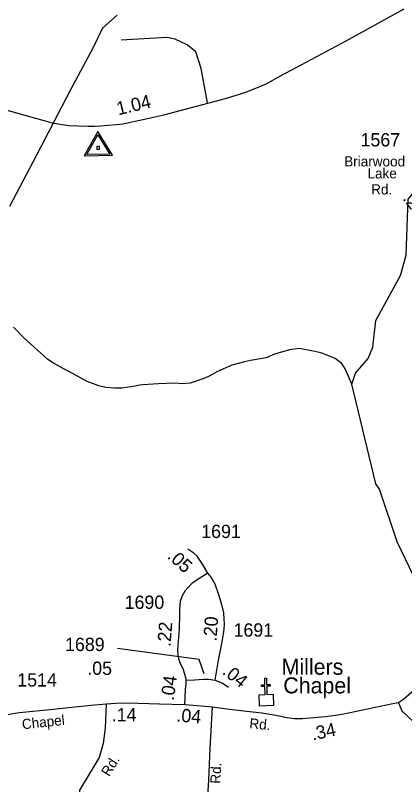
# Model space of a CAD drawing. Extents: x 1473865 to 1648260, y 639067 to 773536.
# Drawn here: x 1530891 to 1534546, y 689946 to 697165 of the extents above; entities that cross this region are included whole.
import ezdxf

# ---------------------------------------------------------------- set-up
doc = ezdxf.new("R2010")
doc.units = 0
for name, color, linetype in [('Exist Cultural Church CELL', 7, 'Continuous'), ('Exist Cultural Church with Cemetery Label', 7, 'Continuous'), ('Exist Hydrographic Creek Single Shore', 7, 'Continuous'), ('Exist Hydrographic Misc Water Feature', 7, 'Continuous'), ('Exist Road Non-System Type 51', 7, 'Continuous'), ('Exist Road Primary NC Attributed', 7, 'Continuous'), ('Exist Road Primary NC Mileage Hundredths English Label', 7, 'Continuous'), ('Exist Road Secondary Mileage Hundredths English Label', 7, 'Continuous'), ('Exist Road Secondary Type 51 Attributed', 7, 'Continuous'), ('Exist Road Secondary Type 51 Label', 7, 'Continuous'), ('Exist Road Secondary Type 51 Number Label', 7, 'Continuous'), ('Exist Survey Geodetic Marker CELL', 7, 'Continuous'), ('Exist Utilities Electrical Transmission Line', 7, 'Continuous')]:
    doc.layers.add(name, color=color, linetype=linetype)

msp = doc.modelspace()

# ---------------------------------------------------------------- linework, layer by layer
at = {"layer": 'Exist Cultural Church CELL'}
msp.add_lwpolyline([(1533180.1, 690789.7), (1533237, 690791.6), (1533234.6, 690867.7), (1533202.7, 690866.7), (1533202.2, 690882.7), (1533234.1, 690883.7), (1533232.3, 690943.8), (1533248.3, 690944.3), (1533250.2, 690884.2), (1533282.1, 690885.2), (1533282.7, 690869.2), (1533250.7, 690868.2), (1533253.1, 690792.1), (1533310.7, 690793.8), (1533314, 690687.4), (1533183.5, 690683.3)], close=True, dxfattribs=at)
at = {"layer": 'Exist Hydrographic Creek Single Shore'}
msp.add_lwpolyline([(1537498.9, 689765.2), (1537012.2, 690038.3), (1536449.8, 690392.6), (1535754.4, 690742.8), (1535507.4, 690898.7), (1534940.4, 691415.6), (1534630.4, 691904.5), (1534477.4, 692222.7), (1534310.4, 692718.4), (1534277.4, 692768.3), (1534050.4, 693705.1), (1534085.5, 693806.1), (1534204.4, 693944.9), (1534247.5, 694052.3), (1534276.5, 694301.2), (1534508.5, 694723.3), (1534561.5, 694915.9), (1534578.4, 695440.8), (1534764.5, 695653.6), (1534808.5, 695754.5), (1534853.6, 695939.4)], dxfattribs=at)
at = {"layer": 'Exist Hydrographic Misc Water Feature'}
msp.add_lwpolyline([(1534050.4, 693705.1), (1533989, 693847.9), (1533956, 693896.9), (1533920.5, 693927.6), (1533892.8, 693944.2), (1533777.8, 693992.5), (1533745.9, 694001.1), (1533686.1, 694014.4), (1533558.3, 694037.2), (1533466.3, 694026.8), (1533325.6, 693985.7), (1533244.9, 693951.3), (1533100.3, 693926.3), (1533044, 693913.4), (1532923.4, 693881.9), (1532782.2, 693820.8), (1532717.5, 693782.1), (1532669, 693759.1), (1532532.1, 693713.9), (1532461.6, 693707.3), (1532387.4, 693714.7), (1532235.9, 693707.9), (1532087.7, 693698.9), (1532055.6, 693695.6), (1532015.4, 693684.4), (1531893, 693666.9), (1531826.1, 693667.7), (1531739.1, 693674), (1531673.3, 693687.4), (1531564.2, 693729.5), (1531397.9, 693820.9), (1531374.1, 693833.4), (1531247.3, 693899.9), (1531196.1, 693936.9), (1530968.1, 694143.4), (1530936.6, 694172.1), (1530932.8, 694180.1), (1530923, 694190.3), (1530873.9, 694239.3)], dxfattribs=at)
at = {"layer": 'Exist Road Non-System Type 51'}
msp.add_lwpolyline([(1532694.6, 696345.4), (1532634.6, 696667.1), (1532586.8, 696823.2), (1532503.9, 696887.5), (1532390.4, 696942.5), (1532313.1, 696958.1), (1531883.2, 696931.7)], dxfattribs=at)
at = {"layer": 'Exist Road Primary NC Attributed'}
msp.add_lwpolyline([(1530486.2, 696367.7), (1531235.4, 696157.8), (1531390.4, 696132), (1531574.4, 696123.8), (1531632.3, 696125), (1531692.7, 696127.2), (1531836.3, 696140.9), (1531898.6, 696148.2), (1532104.5, 696191.1), (1532200.1, 696213.6), (1532284, 696233), (1532486.2, 696285.7), (1532864.2, 696385.5), (1533055.8, 696444), (1533185.1, 696496.4), (1533251.5, 696526.3), (1533387.3, 696599.3), (1533762.7, 696801.5), (1533996.2, 696926.2), (1534298.3, 697091.2), (1534542.3, 697225.6)], dxfattribs=at)
at = {"layer": 'Exist Road Secondary Type 51 Attributed'}
for points in [[(1536232.6, 693234.8), (1536232.6, 693015.2), (1536196.5, 692537.1), (1536185.3, 692410.5), (1536163.1, 692299.3), (1536125.5, 692195), (1536051.4, 692080.1), (1535982.6, 691990.8), (1535843.7, 691868.4), (1535700.1, 691739.1), (1535474.2, 691545.6), (1535245.1, 691341.2), (1534806.1, 690981.2), (1534686.6, 690875.5), (1534534.3, 690744.8), (1534489.4, 690714.3)], [(1532697.4, 691931.6), (1532648.8, 692014.4), (1532596.5, 692088.6), (1532567.3, 692119), (1532510.2, 692154.3)], [(1532697.4, 691931.6), (1532623.3, 691883), (1532551.5, 691836.8), (1532515.1, 691799.1), (1532482.2, 691761.3), (1532456.7, 691716.3), (1532439.7, 691662.8), (1532433.6, 691594.7), (1532433.6, 691544.8), (1532427.5, 691404.9), (1532415.4, 691255.3), (1532414.1, 691205.4), (1532415.4, 691162.8), (1532421.4, 691125.1), (1532438.5, 691085), (1532465.2, 691026.6), (1532483.4, 690971.9), (1532495.6, 690925.6)], [(1532767.9, 690924.4), (1532799.5, 691113), (1532831.1, 691271.1), (1532840.9, 691338), (1532850.6, 691406.1), (1532854.2, 691454.8), (1532853, 691498.6), (1532846.9, 691559.4), (1532832.4, 691622.7), (1532802, 691727.3), (1532765.5, 691825.8), (1532730.2, 691892.7), (1532697.4, 691931.6)], [(1532482.8, 690694.5), (1532488.3, 690839.3), (1532494.4, 690891.6), (1532495.6, 690925.6)], [(1532495.6, 690925.6), (1532572.2, 690929.3), (1532659.7, 690934.1), (1532703.5, 690934.1), (1532767.9, 690924.4)], [(1532767.9, 690924.4), (1532837.2, 690898.9), (1532861.5, 690883.1), (1532891.9, 690858.7)], [(1531741.8, 690701.8), (1531602, 690687.2), (1531447.6, 690672.6), (1531244.6, 690650.7), (1530928.8, 690618.5), (1530709.3, 690585.6), (1530556.6, 690549.7), (1530397, 690517.8), (1530312.1, 690505.8), (1530202.4, 690505.8), (1529844.4, 690548.3), (1529737.4, 690556.2), (1529540.5, 690572.1), (1529509.6, 690572.9), (1529184.7, 690606.2), (1529050.4, 690617.5), (1528907.7, 690630.5), (1528737.5, 690647.9), (1528562, 690657.5)], [(1531741.8, 690701.8), (1531733.3, 690474.3), (1531716.3, 690332), (1531677.4, 690200.6), (1531593.5, 690060.7), (1531493.6, 689892.9), (1531482.5, 689712.2), (1531488.4, 689536.1), (1531444.8, 689261.6), (1531364.2, 688475.6), (1531336.2, 688317.9), (1531307.8, 688215.4), (1531291, 688098)], [(1532484.3, 690694.4), (1532482.8, 690694.5), (1532242.7, 690699.4), (1532043.3, 690707.9), (1531880.4, 690711.5), (1531741.8, 690701.8)], [(1532743, 690671.4), (1532598.9, 690686.6), (1532484.3, 690694.4)], [(1532644.3, 686018.7), (1532648.2, 686079), (1532652.2, 686132.4), (1532655.5, 686205.3), (1532652.5, 686291.1), (1532636.5, 686433.8), (1532593.6, 686713.1), (1532571.7, 686842.9), (1532563.7, 686939.6), (1532557.7, 687024.5), (1532567.7, 687310.8), (1532589.6, 687667), (1532601.6, 687908.5), (1532610.6, 688173.9), (1532636, 688765.6), (1532655, 689034), (1532673.4, 689420.2), (1532707.9, 689988.9), (1532720.8, 690289.3), (1532743, 690671.4)], [(1534489.4, 690714.3), (1534436.7, 690703.2), (1533960.3, 690603.4), (1533804.8, 690581.2), (1533693.7, 690572.9), (1533588.2, 690561.7), (1533513.2, 690561.7), (1533442.1, 690571.6), (1533337, 690595.3), (1533204.7, 690615.9), (1533093.8, 690628.5), (1532898, 690649.5), (1532743, 690671.4)], [(1534489.4, 690714.3), (1534520, 690639.3), (1534686.6, 690480.8), (1534847.7, 690378), (1535047.7, 690261.2), (1535209.7, 690165.2), (1535476, 690008), (1535625.4, 689920)]]:
    msp.add_lwpolyline(points, dxfattribs=at)
at = {"layer": 'Exist Road Secondary Type 51 Number Label'}
msp.add_lwpolyline([(1532664.4, 690985.4), (1532616.1, 691120.4), (1531849.2, 691221.7)], dxfattribs=at)
at = {"layer": 'Exist Survey Geodetic Marker CELL'}
for points in [[(1531803.5, 695851.7), (1531665, 696075), (1531536.1, 695846.3)], [(1531777.3, 695863.2), (1531561.8, 695858.9), (1531665.6, 696043.2)], [(1531680.7, 695907.9), (1531680.1, 695936.1), (1531655.8, 695935.7), (1531656.4, 695907.4)]]:
    msp.add_lwpolyline(points, close=True, dxfattribs=at)
at = {"layer": 'Exist Utilities Electrical Transmission Line'}
msp.add_lwpolyline([(1531847.1, 697167.8), (1531709, 697046.1), (1531617.9, 696857.7), (1531407.1, 696465.1), (1531204.5, 696074.2), (1531053.6, 695788.7), (1530836.7, 695370.3)], dxfattribs=at)

# ---------------------------------------------------------------- texts
at = {"layer": 'Exist Cultural Church with Cemetery Label'}
for s, p in [('Millers', (1533391.1, 690976.5)), ('Chapel', (1533406.8, 690801.7))]:
    msp.add_text(s, height=150, dxfattribs=at).set_placement(p)
at = {"layer": 'Exist Road Primary NC Mileage Hundredths English Label'}
msp.add_text('1.04', height=125, rotation=13.42456, dxfattribs=at).set_placement((1531857.2, 696226.3))
at = {"layer": 'Exist Road Secondary Mileage Hundredths English Label'}
for s, rotation, p in [('.23', 308.15529, (1534523.1, 695443.3)), ('.05', 317.88475, (1532309.3, 692078)), ('.22', 85.67398, (1532347.4, 691236.8)), ('.20', 85.71313, (1532779, 691287.5)), ('.05', 359.62752, (1531565.4, 690976.5)), ('.04', 321.64719, (1532826.6, 690990.6)), ('.04', 82.22642, (1532377.8, 690730.6)), ('.14', 0.43519, (1531796.5, 690538.2)), ('.04', 354.95782, (1532399, 690539)), ('.34', 11.97416, (1533682.8, 690358.7))]:
    msp.add_text(s, height=125, rotation=rotation, dxfattribs=at).set_placement(p)
at = {"layer": 'Exist Road Secondary Type 51 Label'}
for s, p in [('Briarwood', (1533978.8, 695747.5)), ('Lake', (1534197.5, 695635)), ('Rd.', (1534232.1, 695484.6))]:
    msp.add_text(s, height=95, dxfattribs=at).set_placement(p)
for s, rotation, p in [('Chapel', 6.14036, (1530957.5, 690464)), ('Rd.', 354.6396, (1533085.4, 690474.5)), ('Rd.', 58.27237, (1531771, 690015)), ('Rd.', 87.3642, (1532815.8, 689952.3))]:
    msp.add_text(s, height=95, rotation=rotation, dxfattribs=at).set_placement(p)
at = {"layer": 'Exist Road Secondary Type 51 Number Label'}
for s, p in [('1567', (1534132.1, 695935)), ('1691', (1532636, 692259.8)), ('1690', (1531916.9, 691594.7)), ('1691', (1532939.5, 691334.3)), ('1689', (1531357.4, 691199.2)), ('1514', (1530908.8, 690866.4))]:
    msp.add_text(s, height=125, dxfattribs=at).set_placement(p)

doc.saveas('drawing.dxf')
